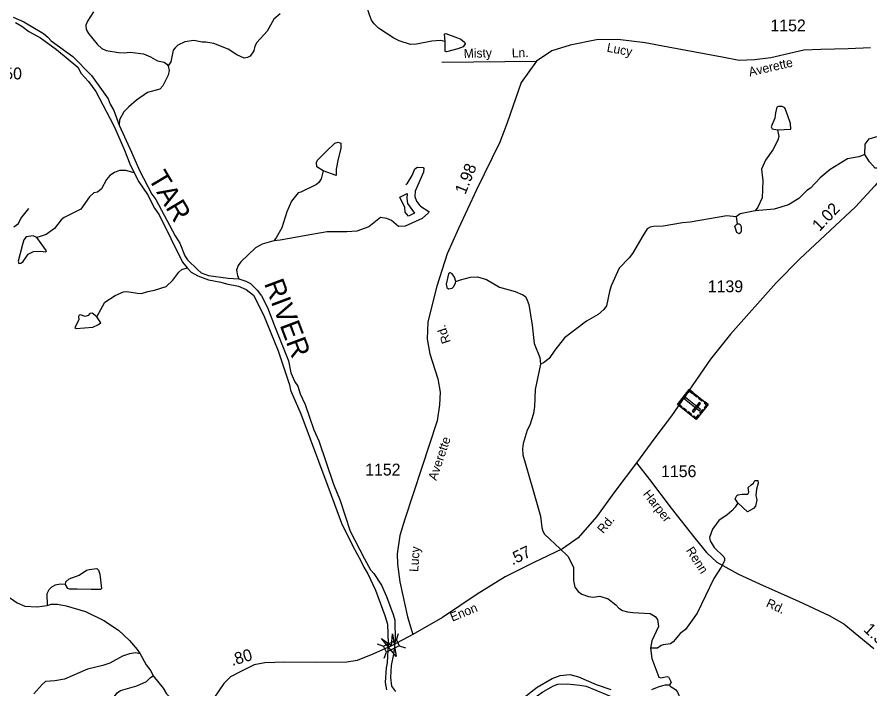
# Model space of a CAD drawing. Extents: x 2056842 to 2160602, y 826753 to 1016856.
# Drawn here: x 2086830 to 2095813, y 918502 to 925574 of the extents above; entities that cross this region are included whole.
import ezdxf

# ---------------------------------------------------------------- set-up
doc = ezdxf.new("R2010")
doc.units = 0
for name, color, linetype in [('Exist Cultural Cemetery CELL', 7, 'Continuous'), ('Exist Hydrographic Creek Single Shore', 7, 'Continuous'), ('Exist Hydrographic Misc Water Feature', 7, 'Continuous'), ('Exist Hydrographic Pond Under 1500 Sq Ft', 7, 'Continuous'), ('Exist Hydrographic River Shore', 7, 'Continuous'), ('Exist Hydrographic River Shore Label', 7, 'Continuous'), ('Exist Road Non-System Type 51', 7, 'Continuous'), ('Exist Road Non-System Type 51 Label', 7, 'Continuous'), ('Exist Road Secondary Mileage Hundredths English Label', 7, 'Continuous'), ('Exist Road Secondary Structure Standard Bridge Attributed CELL', 7, 'Continuous'), ('Exist Road Secondary Structure Standard Bridge CELL', 7, 'Continuous'), ('Exist Road Secondary Type 51 Attributed', 7, 'Continuous'), ('Exist Road Secondary Type 51 Label', 7, 'Continuous'), ('Exist Road Secondary Type 51 Number Label', 7, 'Continuous')]:
    doc.layers.add(name, color=color, linetype=linetype)

msp = doc.modelspace()

# ---------------------------------------------------------------- linework, layer by layer
at = {"layer": 'Exist Cultural Cemetery CELL'}
for points in [[(2094108.1, 921495.5), (2093984.4, 921339.5), (2093784.9, 921497.6), (2093908.5, 921653.7)], [(2093888, 921627.7), (2093897, 921620.6), (2093910.7, 921637.8), (2093942.3, 921612.7), (2093949.3, 921621.5), (2093908.6, 921653.7)], [(2093881.8, 921601.5), (2093829.1, 921535), (2093820.2, 921542.1), (2093872.9, 921608.6)], [(2094017.4, 921428.3), (2094029, 921442.9), (2093870.1, 921568.9), (2093858.5, 921554.2)], [(2093963.3, 921610.3), (2093997.3, 921583.4), (2093990.2, 921574.4), (2093956.3, 921601.3)], [(2094016, 921568.5), (2094050, 921541.6), (2094042.9, 921532.7), (2094008.9, 921559.6)], [(2093805.4, 921523.6), (2093814.4, 921516.5), (2093800.8, 921499.2), (2093832.5, 921474.1), (2093825.5, 921465.4), (2093784.9, 921497.6)], [(2093848.6, 921461.7), (2093882.5, 921434.8), (2093875.4, 921425.8), (2093841.5, 921452.7)], [(2094029.4, 921505.8), (2094014.8, 921517.4), (2093941.6, 921425.1), (2093956.3, 921413.5)], [(2094074.1, 921522.4), (2094067.1, 921513.6), (2094092.3, 921493.6), (2094067.1, 921461.8), (2094075.8, 921454.9), (2094108.1, 921495.5)], [(2093900.2, 921420.7), (2093934.2, 921393.8), (2093927.1, 921384.9), (2093893.1, 921411.8)], [(2093950.4, 921366.4), (2093957.5, 921375.3), (2093982.7, 921355.3), (2094007.9, 921387.1), (2094016.6, 921380.2), (2093984.4, 921339.5)], [(2094062.1, 921437.5), (2094029.9, 921396.9), (2094020.9, 921404), (2094053.1, 921444.6)]]:
    msp.add_lwpolyline(points, close=True, dxfattribs=at)
at = {"layer": 'Exist Hydrographic Creek Single Shore'}
for points in [[(2087634.5, 925628.8), (2087570.9, 925532.6), (2087554.8, 925488.7), (2087559.2, 925444.6), (2087581.2, 925400.5), (2087673.4, 925289), (2087721.7, 925245), (2087769.8, 925223.3), (2087897.7, 925201.7), (2087958, 925197.8), (2088021.8, 925204), (2088161.9, 925188.3), (2088234.1, 925156.6), (2088310, 925115), (2088378.2, 925099.2), (2088406, 925079.2), (2088422.1, 925061.2)], [(2089600.7, 925609.1), (2089532.8, 925551), (2089465.1, 925426.7), (2089355.6, 925306.3), (2089335.8, 925266.3), (2089323.9, 925218.3), (2089285.9, 925164.1), (2089258, 925148), (2089222.2, 925139.9), (2089145.9, 925175.7), (2089053.8, 925235.4), (2088903.5, 925294.9), (2088819.6, 925310.6), (2088779.7, 925308.5), (2088691.5, 925328.3), (2088595.5, 925312), (2088521.7, 925277.7), (2088493.8, 925251.7), (2088473.9, 925225.6), (2088450.1, 925101.5), (2088422.3, 925061.5)], [(2088422.1, 925061.2), (2088432.2, 925013.4), (2088420.6, 924961.1), (2088366.9, 924851), (2088334.9, 924814.9), (2088205.2, 924778.6), (2088089.4, 924700.2), (2088005.6, 924628.2), (2087955.9, 924575.7), (2087907.9, 924491.7), (2087906.1, 924435.6)], [(2085843, 919805.5), (2085919, 919751.8), (2086017.4, 919658.2), (2086077.4, 919622.2), (2086121.4, 919610.4), (2086173.4, 919614.6), (2086335.2, 919667), (2086447.3, 919659.4), (2086535.4, 919589.7), (2086713.8, 919488.2), (2086830.2, 919406.7), (2086910.3, 919374.9), (2087042.3, 919365.3), (2087146, 919381.8)], [(2087146, 919381.8), (2087190.2, 919393.7), (2087254.3, 919396), (2087346.1, 919376.4), (2087550.2, 919317), (2087742.5, 919223.4), (2087897, 919122.1), (2088015.4, 919010.4), (2088095.5, 918918.8), (2088125.7, 918872.9)], [(2088126, 918872.9), (2088077.8, 918880.8), (2088013.8, 918870.6), (2087941.8, 918848.3), (2087806.1, 918773.9), (2087734.3, 918747.8), (2087570.5, 918709.2), (2087328.7, 918606.5), (2087228.8, 918586.2), (2087130.8, 918579.8), (2087092.9, 918547.7), (2087007.2, 918451.5)], [(2088125.7, 918872.9), (2088189.9, 918755.1), (2088238.1, 918691.1), (2088262.3, 918639.1)], [(2088262.3, 918639.1), (2088368.9, 918509.6), (2088405.1, 918451.7), (2088455.2, 918399.8), (2088525.4, 918352.1), (2088585.3, 918328.2), (2088844.1, 918308.9), (2088883.5, 918309.2), (2088945.5, 918323.4), (2089061, 918371.8)]]:
    msp.add_lwpolyline(points, dxfattribs=at)
at = {"layer": 'Exist Hydrographic Misc Water Feature'}
msp.add_line((2094402.8, 923470.3), (2094415.1, 923398.4), dxfattribs=at)
for points in [[(2091337.3, 925318.5), (2091291.3, 925326.4), (2091197.4, 925322.1), (2091037.5, 925289.6), (2090973.5, 925285.4), (2090853.3, 925323.1), (2090797.2, 925350.8), (2090637, 925458.4), (2090592.9, 925502.3), (2090564.6, 925542.2), (2090540.4, 925598), (2090492, 925753.9), (2090481.8, 925825.8), (2090449.4, 925941.8), (2090425.4, 925971.7), (2090341.1, 926043.4), (2090098.6, 926222.6), (2090014.5, 926254.4)], [(2091337.3, 925318.5), (2091333.2, 925398.6), (2091345.1, 925402.6), (2091469.1, 925355)], [(2091469.1, 925355), (2091505.2, 925341.1), (2091541.3, 925309.2), (2091549.3, 925293.2), (2091529.4, 925261.2), (2091471.6, 925241)], [(2091471.6, 925241), (2091353.7, 925206.6), (2091337.7, 925210.6), (2091337.3, 925318.5)], [(2094943.5, 924546), (2094915.2, 924619.8), (2094887.1, 924633.8), (2094849, 924633.7), (2094833.2, 924627.6), (2094819.3, 924567.5)], [(2094819.3, 924567.5), (2094809.6, 924509.5), (2094773.7, 924417.4), (2094781.7, 924399.5), (2094840, 924387.7)], [(2094840, 924387.7), (2094979.8, 924394.1), (2094975.7, 924454), (2094943.5, 924546)], [(2094840, 924387.7), (2094852.1, 924317.7), (2094842.2, 924279.6), (2094788.5, 924175.5), (2094713, 924069.3), (2094669.2, 923973.2), (2094683.5, 923849.2), (2094678.2, 923671.3), (2094632.5, 923573), (2094602.5, 923533)], [(2090089.1, 924162.8), (2090178.7, 924247), (2090212.8, 924257.1), (2090240.7, 924245.2), (2090241.1, 924189.2), (2090213.4, 924081.2)], [(2095758.6, 924128.5), (2095764.3, 924236.6), (2095804.1, 924292.7), (2095898, 924319), (2095922, 924321.1), (2095936, 924299)], [(2090053.6, 923954.6), (2089987.6, 923998.4), (2089985.6, 924042.4), (2089995.4, 924068.4), (2090089.1, 924162.8)], [(2090213.4, 924081.2), (2090189.6, 923973.1), (2090189.8, 923905.1), (2090053.6, 923954.6)], [(2095758.6, 924128.5), (2095694.6, 924104.3), (2095576.7, 924082), (2095393.2, 923969.4), (2095289.4, 923883.1), (2095187.7, 923772.8), (2095147.8, 923748.7), (2095064.1, 923664.4), (2094954.4, 923598.1), (2094804.5, 923553.6), (2094602.5, 923533)], [(2095932.9, 924009.1), (2095929, 923997.1), (2095913, 923985.1), (2095869.1, 923982.9), (2095808.8, 924048.8), (2095758.6, 924128.5)], [(2090924.1, 923811.4), (2090941.9, 923827.4), (2090991.8, 923905.6), (2091019.6, 923977.7), (2091049.4, 923993.8), (2091107.4, 923990), (2091115.4, 923982), (2091109.7, 923942), (2091022.3, 923741.7), (2091018.4, 923685.7), (2091036.7, 923637.7), (2091072.8, 923589.9), (2091080.8, 923583.9)], [(2088064, 923934.3), (2087975.9, 923960.2), (2087907.8, 923959.9), (2087855.9, 923939.8), (2087808.1, 923905.5), (2087772.2, 923865.5), (2087718.5, 923765.3), (2087678.5, 923731.1), (2087638.5, 923723), (2087594.7, 923682.9), (2087501.2, 923552.6), (2087327.5, 923464.2), (2087295.7, 923440), (2087225.8, 923349.8), (2087138.2, 923285.6), (2087074, 923263.3), (2087038.1, 923255.2)], [(2090053.6, 923954.6), (2090034, 923870.6), (2090010.2, 923834.6), (2089984.1, 923810.5), (2089820.5, 923732), (2089792.4, 923725.8), (2089720.6, 923637.6), (2089671, 923525.5), (2089617.5, 923357.3), (2089559.9, 923249.2), (2089536.1, 923219.1)], [(2091080.8, 923583.9), (2091166.9, 923528.1), (2091165, 923514.2), (2091097.2, 923454), (2090919.4, 923373.4)], [(2094602.5, 923533), (2094444.6, 923502.5), (2094402.8, 923470.3)], [(2090919.4, 923373.4), (2090847.4, 923369.1), (2090775.2, 923433), (2090723.1, 923452.8), (2090657.3, 923464.6), (2090535.5, 923366.2), (2090409.6, 923321.8), (2090301.8, 923313.4), (2090097.7, 923312.8), (2089935.9, 923286.4), (2089600.1, 923225.3), (2089536.1, 923219.1)], [(2094402.5, 923470.1), (2094306.7, 923481.9), (2093918.7, 923414.5), (2093838.9, 923408.3), (2093635, 923371.8), (2093534.9, 923369.3), (2093498.9, 923361.2), (2093467.1, 923345.1), (2093421.3, 923271.3), (2093311.8, 923086.8), (2093278, 923038.6), (2093170.4, 922930.3), (2093089.1, 922744), (2093069.2, 922684), (2093039.8, 922536), (2093011.8, 922495.9), (2092952, 922443.6), (2092828.1, 922373.3), (2092596.8, 922198.7), (2092495.3, 922068.2), (2092435.4, 921980.2), (2092375.7, 921935.8), (2092341.6, 921919.8)], [(2087038.1, 923255.2), (2086998.2, 923271.1), (2086926.2, 923260.8), (2086902.2, 923228.8), (2086886.4, 923180.8)], [(2086886.4, 923180.8), (2086840.9, 923004.6), (2086849.1, 922980.6), (2086869, 922984.7), (2086893, 923000.7), (2086948.7, 923079), (2087004.5, 923105.1)], [(2087004.5, 923105.1), (2087076.7, 923111.4), (2087132.7, 923103.6), (2087140.7, 923113.5), (2087038.1, 923255.2)], [(2089536.1, 923219.1), (2089412.2, 923182.7), (2089340.3, 923146.4), (2089186.7, 922998), (2089158.8, 922957.9), (2089143, 922911.8), (2089153.3, 922853.9), (2089165.4, 922817.9)], [(2087668.7, 922419.2), (2087754.2, 922571.6), (2087862, 922643.8), (2087949.8, 922682.1), (2087985.9, 922686.2), (2088097.9, 922666.6), (2088141.9, 922664.8), (2088205.9, 922686.9), (2088277.9, 922699.2), (2088399.7, 922739.6), (2088469.4, 922803.8), (2088533.2, 922889.9), (2088565.2, 922918.1), (2088620.9, 922934.2)], [(2091451.3, 922789.1), (2091499.3, 922809.3), (2091605.1, 922835.6), (2091681.1, 922839.9), (2091773, 922812.2), (2091911.4, 922732.6), (2092075.5, 922687.1), (2092155.6, 922649.4), (2092183.5, 922631.4), (2092203.6, 922595.5), (2092220, 922547.6), (2092256.5, 922331.7), (2092275.2, 922137.8), (2092335.7, 921992), (2092341.8, 921920)], [(2087668.7, 922419.2), (2087620.7, 922457.1), (2087596.7, 922453), (2087580.7, 922432.9), (2087548.7, 922422.9), (2087496.6, 922438.7), (2087484.8, 922434.7), (2087476.8, 922422.7), (2087480.9, 922390.7), (2087472.9, 922372.7)], [(2087472.9, 922372.7), (2087439, 922306.5), (2087451.1, 922294.6), (2087627.1, 922311.1)], [(2087627.1, 922311.1), (2087689, 922339.3), (2087712.8, 922357.4), (2087668.7, 922419.2)], [(2092341.6, 921919.8), (2092286.6, 921653.8), (2092279.3, 921475.8), (2092269.5, 921399.6), (2092229.9, 921277.7), (2092201.9, 921225.4), (2092160.2, 921085.2), (2092152.5, 921029.2), (2092158.7, 920965.5), (2092259.8, 920615.6), (2092342.6, 920322.1), (2092357.2, 920202.1), (2092369.1, 920162.1), (2092385.3, 920132.2), (2092551.7, 919978.5), (2092632.1, 919901.1), (2092690.4, 919783), (2092690.8, 919643.2), (2092703.1, 919573.1), (2092741.2, 919529.3), (2092777.1, 919501.3), (2092849.3, 919473.6), (2092897.2, 919469.6), (2092969.2, 919480), (2093057.3, 919452.2), (2093135.6, 919386.6), (2093167.7, 919350.5), (2093207.6, 919328.7), (2093259.8, 919312.8), (2093315.7, 919305.1), (2093499.9, 919295.7), (2093551.8, 919265.8), (2093576.1, 919234.1), (2093586.3, 919158.1), (2093514.6, 919007.6), (2093502.9, 918931.8)], [(2094561.5, 920649.1), (2094587.6, 920669.2), (2094601.5, 920697.2), (2094633.5, 920697.3), (2094635.5, 920669.3), (2094617.7, 920605.2), (2094609.9, 920537.2), (2094614, 920525.2)], [(2094422.3, 920460.7), (2094394.2, 920502.6), (2094410, 920536.6), (2094421.9, 920546.7), (2094468, 920550.8), (2094526, 920553), (2094537.9, 920573), (2094531.8, 920621), (2094561.5, 920649.1)], [(2094614, 920525.2), (2094622, 920493.3), (2094606.4, 920425.3), (2094586.3, 920401.2), (2094522.5, 920365), (2094422.3, 920460.7)], [(2094422.3, 920460.7), (2094394.4, 920414.5), (2094358.5, 920376.5), (2094308.7, 920334.3), (2094222.8, 920276), (2094153, 920183.8), (2094123.3, 920095.8), (2094131.5, 920059.8), (2094173.8, 919991.9), (2094274, 919894.2), (2094282, 919874.3), (2094280.2, 919850.3), (2094244.3, 919782.1), (2094168.6, 919665.9), (2093991.9, 919299.4), (2093870.5, 919129), (2093814.5, 919084.9), (2093738.8, 918996.7), (2093711, 918978.5), (2093634.9, 918966.3), (2093615, 918958.2), (2093575, 918930.1), (2093503, 918931.9)], [(2087339.6, 919602.4), (2087343.5, 919630.4), (2087379.4, 919662.6), (2087483.3, 919698.9), (2087561, 919751.2), (2087589.1, 919759.2)], [(2087589.1, 919759.2), (2087669.1, 919769.4), (2087689.2, 919751.5), (2087703.3, 919709.5), (2087717.7, 919557.6), (2087707.8, 919549.6), (2087609.8, 919549.3)], [(2087339.6, 919602.4), (2087287.7, 919604.3), (2087231.7, 919594.1), (2087191.7, 919573.9), (2087163.8, 919545.9), (2087144, 919501.8), (2087146.4, 919381.8)], [(2087609.8, 919549.3), (2087463.8, 919550.8), (2087383.7, 919550.5), (2087365.8, 919560.5), (2087339.6, 919602.4)], [(2093502.9, 918931.8), (2093517.3, 918821.9), (2093569.9, 918682), (2093590.1, 918626.1), (2093606, 918620.2), (2093675.8, 918632.2), (2093691.8, 918628.3), (2093718.2, 918572.6), (2093702.2, 918544.4)], [(2087672.4, 917417.7), (2087760.1, 917503.9), (2087780, 917548), (2087801.8, 917620.1), (2087807.7, 917684), (2087803.6, 917720), (2087788.8, 917938), (2087809.8, 918254), (2087829.4, 918346.1), (2087857.3, 918422.1), (2087885.2, 918460.3), (2087921.1, 918484.4), (2088092.9, 918534.9), (2088192.8, 918579.2), (2088234.6, 918623.3), (2088262.5, 918639.4)]]:
    msp.add_lwpolyline(points, dxfattribs=at)
at = {"layer": 'Exist Hydrographic Pond Under 1500 Sq Ft'}
for points in [[(2090953, 923477.7), (2090917.5, 923521.4), (2090915.7, 923568.6), (2090862.4, 923678.6), (2090940.3, 923717.2), (2090936, 923663.5), (2090942.8, 923613), (2091017.6, 923509.2), (2090953, 923477.7)], [(2094411.3, 923306.2), (2094389.1, 923374.2), (2094414.8, 923398.3)], [(2094414.8, 923398.3), (2094434.8, 923398.2), (2094446.8, 923390.4), (2094456.9, 923370.2), (2094455.2, 923320.4)], [(2094455.2, 923320.4), (2094451.2, 923302.4), (2094435.3, 923294.2), (2094411.3, 923306.2)], [(2091372.8, 922872.7), (2091351.1, 922762.6), (2091355.3, 922728.7)], [(2091451.1, 922789.1), (2091439, 922836.9), (2091412.8, 922872.9), (2091388.8, 922884.9), (2091372.8, 922872.7)], [(2091355.3, 922728.7), (2091375.3, 922712.9), (2091411.3, 922721), (2091431.3, 922737), (2091447.2, 922775.1), (2091451.1, 922789.1)]]:
    msp.add_lwpolyline(points, dxfattribs=at)
at = {"layer": 'Exist Hydrographic River Shore'}
for points in [[(2086790.7, 925572.1), (2086900.9, 925522.6), (2087109.4, 925401.1), (2087153.2, 925363.1), (2087189.5, 925325.3), (2087416.1, 925158.2), (2087614.4, 924960.8), (2087789.5, 924715.3), (2087809.6, 924657.5), (2087847.6, 924589.4), (2087906.1, 924435.6)], [(2086813, 925518.4), (2086881.3, 925478.6), (2086953.3, 925422.8), (2087077.5, 925357.2), (2087246.1, 925231.8), (2087468.6, 925048.5), (2087506.7, 924980.6), (2087580.9, 924896.9), (2087661.3, 924789.1), (2087808.3, 924509.6), (2087856.5, 924413.6)], [(2087906.1, 924435.6), (2088037, 924152), (2088119.6, 923958.4), (2088250.6, 923708.9), (2088290.5, 923653), (2088495.9, 923271.7), (2088546.1, 923193.9), (2088598.5, 923061.8), (2088626.4, 923018), (2088732.9, 922914.4), (2088769, 922882.4), (2088845.2, 922854.6), (2089053.3, 922825.4), (2089165.3, 922817.8)], [(2087856.5, 924413.6), (2087961.3, 924172.1), (2088019.5, 924028.3), (2088064, 923934.3)], [(2088064, 923934.3), (2088112.2, 923838.6), (2088202.6, 923706.8), (2088279.1, 923561), (2088325.3, 923491.2), (2088570.9, 922994.1), (2088620.9, 922934.2)], [(2088620.9, 922934.2), (2088665, 922890.4), (2088733.3, 922850.5), (2088845.3, 922807), (2088977.5, 922785.3), (2089037.4, 922765.5), (2089161.7, 922742), (2089241.6, 922706.2), (2089319.8, 922646.4), (2089426.4, 922438.8), (2089581.8, 922061.3), (2089688.7, 921733.7), (2089701, 921701.7), (2089709, 921645.8), (2089819.7, 921398.2), (2090102, 920637.1), (2090174.8, 920445.3), (2090247.4, 920247.5), (2090362, 920011.9), (2090452.7, 919844.3), (2090480.8, 919784.3), (2090525.1, 919712.4), (2090605.4, 919540.7), (2090704.3, 919275), (2090732.6, 919183.2), (2090739.3, 918979.2), (2090727.9, 918775.1), (2090716, 918723.1), (2090708.6, 918571.1), (2090722.7, 918491.1)], [(2089165.3, 922817.8), (2089241.3, 922793.9), (2089289.4, 922770.3), (2089359.4, 922698.3), (2089403.8, 922638.6), (2089466.2, 922516.9), (2089542.6, 922325), (2089687.9, 921957.4), (2089714.1, 921829.6), (2089756.4, 921733.9), (2089788.7, 921689.9), (2089812.9, 921610), (2089863.4, 921496), (2089955.9, 921228.3), (2090008.3, 921112.4), (2090162, 920657.1), (2090234.2, 920487.2), (2090339.4, 920163.8), (2090490.2, 919872.3), (2090552.8, 919756.5), (2090588.7, 919716.3), (2090667.2, 919594.6)], [(2090667.2, 919594.6), (2090721.5, 919475), (2090792.1, 919287.2), (2090808.2, 919227.2), (2090810.9, 919009.2), (2090793.3, 918869.1), (2090771.8, 918749.2), (2090764.2, 918621), (2090772.5, 918531.3), (2090814.6, 918473.3)], [(2092164.8, 918409.6), (2092308.5, 918520.1), (2092465.9, 918610.4), (2092549.9, 918642.8), (2092653.8, 918653.1), (2092741.9, 918629.3), (2092930.2, 918547.9), (2093082.4, 918496.5)], [(2091907.5, 918226.9), (2091963.5, 918239.1), (2092067.3, 918289.5), (2092151.1, 918321.7), (2092248.9, 918386), (2092368.7, 918470.4), (2092480.4, 918534.7), (2092526.4, 918550.9), (2092622.3, 918555.1), (2092758.3, 918541.6), (2092822.5, 918531.7), (2093128.8, 918404.8), (2093233, 918365), (2093317, 918359.4)], [(2093514.2, 918497.7), (2093594.2, 918527.9), (2093658.2, 918544.3), (2093702.2, 918544.4)], [(2093702.2, 918544.4), (2093710.1, 918530.4), (2093766.2, 918496.5), (2093786.3, 918468.8), (2093800.4, 918436.7), (2093798.6, 918396.7), (2093772.8, 918308.6), (2093773, 918272.5)]]:
    msp.add_lwpolyline(points, dxfattribs=at)
at = {"layer": 'Exist Road Non-System Type 51'}
for points in [[(2091303.4, 925098.8), (2092300.4, 925111.3)], [(2086797.7, 923367.2), (2086846.2, 923401.4), (2086869.6, 923455.3), (2086955.8, 923557.7)]]:
    msp.add_lwpolyline(points, dxfattribs=at)
at = {"layer": 'Exist Road Secondary Structure Standard Bridge Attributed CELL'}
msp.add_lwpolyline([(2090784.2, 919083.6), (2090823.5, 918843), (2090669.2, 919031.8), (2090773.4, 918954.1)], close=True, dxfattribs=at)
at = {"layer": 'Exist Road Secondary Structure Standard Bridge CELL'}
for p, q in [((2090825.1, 919018.9), (2090847.7, 919084)), ((2090623.7, 918976), (2090688.9, 918953.3)), ((2090855.1, 918956.8), (2090920.3, 918934.1)), ((2090697, 918824.6), (2090719.7, 918889.8))]:
    msp.add_line(p, q, dxfattribs=at)
msp.add_lwpolyline([(2090688.9, 918953.3), (2090824.9, 919019.2), (2090855.7, 918955.6), (2090719.7, 918889.8)], close=True, dxfattribs=at)
at = {"layer": 'Exist Road Secondary Type 51 Attributed'}
for points in [[(2095819, 925248.8), (2095583.8, 925241.6), (2095296.5, 925234.4), (2095116.9, 925225.4), (2094769.5, 925145.5), (2094597.1, 925123.9), (2094435.5, 925118.5), (2094255.9, 925150.8), (2093687.6, 925256), (2093447, 925302.7), (2093157.9, 925338.6), (2092933.4, 925335), (2092655.1, 925279.3), (2092463.8, 925217.3), (2092300.4, 925111.3), (2092138.8, 924886.7), (2091992.5, 924461.7), (2091913.5, 924256.9), (2091670.2, 923754.7), (2091478, 923350.4), (2091358.6, 923083.5), (2091252.7, 922740.3), (2091156.6, 922367.5), (2091151.2, 922184.2), (2091178.1, 922027.8), (2091262.5, 921767.3), (2091285, 921624.4), (2091279.6, 921491.5), (2091256.3, 921324.3), (2091088.4, 920822.1), (2090913.3, 920287.5), (2090861.2, 920116.8), (2090832.5, 919922.8), (2090836.1, 919815), (2090860.3, 919629), (2090942.9, 919262.4), (2090998.7, 919075.3)], [(2096282.3, 925238), (2096195.2, 924768.1), (2096124.3, 924310.8), (2096066.8, 924075.4), (2095989.6, 923944.2), (2095863, 923797.8), (2095660.1, 923576.8), (2095075.6, 923027.8), (2094826, 922776.2), (2094343.9, 922238.1), (2094133.8, 921973.9), (2093721.7, 921376.5), (2093547.5, 921144.7), (2093352.7, 920881.4)], [(2093352.7, 920881.4), (2093127.3, 920578.6), (2092931.6, 920314.5), (2092741.3, 920093.5), (2092575.2, 919975.8), (2092264.5, 919828.4), (2091970, 919682.9), (2091676.4, 919500.5), (2091311.9, 919252.5), (2090998.7, 919075.3)], [(2093352.7, 920881.4), (2093492.3, 920707.6), (2093718.6, 920405.7), (2093969.1, 920088.5), (2094091.2, 919939.4), (2094200.7, 919835.2), (2094421.6, 919714.8), (2094656.8, 919605.2), (2095059.9, 919424.6), (2095383.1, 919273.6), (2095537.6, 919187.4), (2095854.5, 918927.7)], [(2090998.7, 919075.3), (2090773.4, 918954.1), (2090577.7, 918867.8), (2090412.5, 918801.3), (2090302.9, 918783.3), (2089978.8, 918778.9), (2089652, 918782.5), (2089438.3, 918777.1), (2089328.8, 918755.5), (2089192.3, 918690.8), (2089078.3, 918628.8), (2089006.5, 918558.7), (2088904.1, 918406), (2088844.1, 918308.9)]]:
    msp.add_lwpolyline(points, dxfattribs=at)

# ---------------------------------------------------------------- texts
at = {"layer": 'Exist Hydrographic River Shore Label'}
for s, rotation, p in [('TAR', 300.74512, (2088205.7, 923879.6)), ('RIVER', 290.57806, (2089429.4, 922770.9))]:
    msp.add_text(s, height=210, rotation=rotation, dxfattribs=at).set_placement(p)
at = {"layer": 'Exist Road Non-System Type 51 Label'}
for s, p in [('Misty', (2091536.3, 925143.1)), ('Ln.', (2092042.1, 925149.2))]:
    msp.add_text(s, height=95, rotation=1.55588, dxfattribs=at).set_placement(p)
at = {"layer": 'Exist Road Secondary Mileage Hundredths English Label'}
for s, rotation, p in [('1.98', 67.99639, (2091551.6, 923699.8)), ('1.02', 46.53419, (2095281.6, 923310.9)), ('.57', 25.94429, (2092047.6, 919802)), ('1.30', 317.98606, (2095737.4, 919116.4)), ('.80', 16.75307, (2089096.3, 918742.7))]:
    msp.add_text(s, height=125, rotation=rotation, dxfattribs=at).set_placement(p)
at = {"layer": 'Exist Road Secondary Type 51 Label'}
for s, rotation, p in [('Lucy', 349.27952, (2093036.2, 925210.8)), ('Averette', 12.91138, (2094546.6, 924949.1)), ('Rd.', 108.49711, (2091398.9, 922155.2)), ('Averette', 71.18346, (2091246.1, 920689.5)), ('Harper', 308.21134, (2093416.5, 920552)), ('Rd.', 50.29689, (2093004.5, 920130.3)), ('Lucy', 86.12619, (2091054.5, 919731.3)), ('Renn', 302.70561, (2093871.5, 919960.5)), ('Rd.', 335.42985, (2094711.7, 919371.5)), ('Enon', 22.15496, (2091414.5, 919209.5))]:
    msp.add_text(s, height=95, rotation=rotation, dxfattribs=at).set_placement(p)
at = {"layer": 'Exist Road Secondary Type 51 Number Label'}
for s, p in [('1152', (2094765, 925423.6)), ('1150', (2086509.7, 924918.1)), ('1139', (2094105.2, 922677.8)), ('1152', (2090496.8, 920748.6)), ('1156', (2093613.2, 920731.5))]:
    msp.add_text(s, height=125, dxfattribs=at).set_placement(p)

doc.saveas('drawing.dxf')
